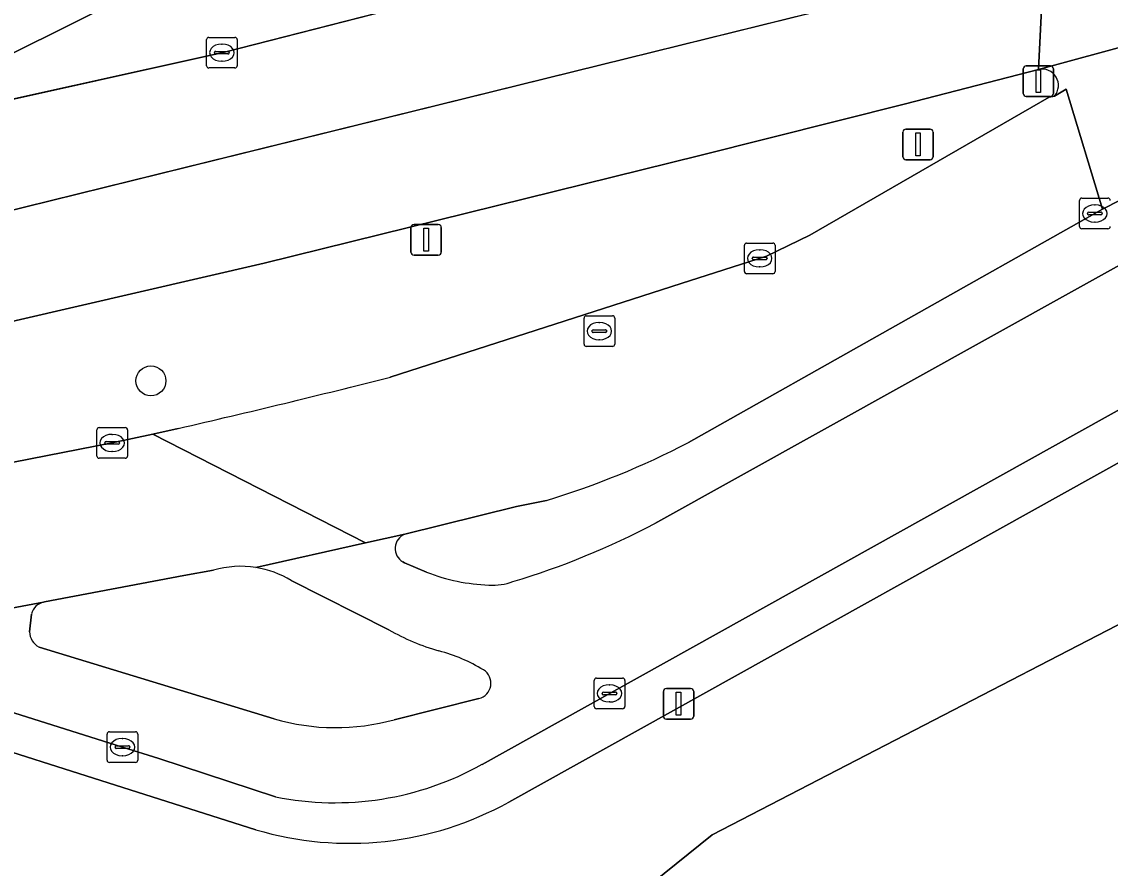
# Model space of a CAD drawing. Extents: x 161477 to 163040, y 383680 to 384871.
# Drawn here: x 162576.06 to 162611.58, y 384088.18 to 384115.81 of the extents above; entities that cross this region are included whole.
import ezdxf

# ---------------------------------------------------------------- set-up
doc = ezdxf.new("R2010")
doc.units = 0
for name, color, linetype in [('IMGEO_Berm_groen', 7, 'Continuous'), ('IMGEO_Boom', 7, 'Continuous'), ('IMGEO_Fietspad_gesloten', 7, 'Continuous'), ('IMGEO_Groenvoorziening', 7, 'Continuous'), ('IMGEO_Kolk', 7, 'Continuous'), ('IMGEO_Lichtmast', 7, 'Continuous'), ('IMGEO_Loofbos', 7, 'Continuous'), ('IMGEO_Rijbaan_lokaal_gesloten', 7, 'Continuous'), ('IMGEO_Rioolput', 7, 'Continuous'), ('IMGEO_Verkeersbordpaal', 7, 'Continuous'), ('IMGEO_Verkeerseiland_groen', 7, 'Continuous'), ('IMGEO_Voetpad_open', 7, 'Continuous')]:
    doc.layers.add(name, color=color, linetype=linetype)

msp = doc.modelspace()

# ---------------------------------------------------------------- linework, layer by layer
at = {"layer": 'IMGEO_Berm_groen'}
for points in [[(162542.23, 384106.474), (162552.451, 384108.269), (162562.353, 384110.296), (162570.302, 384112.064), (162605.832, 384129.762)], [(162609.236, 384114.248), (162604.892, 384113.129), (162598.182, 384111.443), (162583.97, 384107.926), (162563.733, 384103.254), (162553.921, 384101.256), (162534.962, 384097.975), (162500, 384093.468)], [(162588.088, 384104.214), (162597.577, 384107.264), (162600.356, 384108.157), (162601.778, 384108.844), (162609.588, 384113.346), (162609.757, 384113.382)], [(162613.071, 384110.585), (162611.324, 384109.693), (162597.816, 384102.079)], [(162596.72, 384099.431), (162615.95, 384110.126)], [(162619.027, 384099.845), (162617.695, 384104.581), (162616.415, 384103.962), (162591.95, 384090.343)], [(162537.55, 384095.035), (162539.725, 384095.3), (162559.021, 384098.307), (162563.982, 384099.162), (162566.939, 384099.707), (162567.18, 384099.754), (162579.014, 384102.063), (162580.335, 384102.354), (162581.164, 384102.536)], [(162593.183, 384100.189), (162592.209, 384099.99), (162588.561, 384099.088)], [(162583.697, 384089.441), (162569.477, 384093.962), (162568.385, 384094.106), (162539.344, 384089.759), (162518.216, 384086.924), (162498.574, 384084.511), (162499.185, 384079.478), (162568.298, 384089.128), (162583.588, 384084.269), (162589.304, 384083.697), (162593.448, 384085.126), (162598.593, 384089.271), (162619.027, 384099.845)], [(162588.493, 384098.182), (162588.551, 384098.152), (162589.273, 384097.847)]]:
    msp.add_lwpolyline(points, dxfattribs=at)
for centre, radius, start, end in [((162609.353, 384113.729), 0.532, 319.3956, 102.6681), ((162516.317, 384385.243), 290.049, 282.91904, 284.32642), ((162585.287, 384126.168), 27.153, 286.906, 297.4793), ((162584.467, 384122.8), 26.386, 286.7878, 297.6698), ((162588.752, 384098.618), 0.507, 112.1561, 239.2593), ((162591.522, 384103.574), 6.153, 248.5593, 267.9874), ((162591.439, 384099.264), 1.844, 265.8501, 290.5947), ((162586.749, 384099.722), 10.725, 253.4662, 299.0084)]:
    msp.add_arc(centre, radius, start, end, dxfattribs=at)
at = {"layer": 'IMGEO_Boom'}
msp.add_circle((162580.278, 384104.088), 0.489, dxfattribs=at)
at = {"layer": 'IMGEO_Fietspad_gesloten'}
for points in [[(162615.95, 384110.126), (162596.72, 384099.431)], [(162591.084, 384091.575), (162615.703, 384105.29)], [(162588.561, 384099.088), (162587.282, 384098.801), (162583.704, 384097.999)], [(162589.273, 384097.847), (162588.551, 384098.152), (162588.493, 384098.182)], [(162584.854, 384097.573), (162588.037, 384095.965)], [(162576.774, 384096.869), (162568.973, 384095.408), (162579.349, 384092.137), (162580.538, 384091.767), (162584.338, 384090.515)], [(162576.317, 384095.901), (162576.386, 384096.481)], [(162584.294, 384093.06), (162576.626, 384095.402)], [(162590.975, 384093.727), (162588.218, 384093.03)]]:
    msp.add_lwpolyline(points, dxfattribs=at)
for centre, radius, start, end in [((162584.467, 384122.8), 26.386, 286.7878, 297.6698), ((162588.752, 384098.618), 0.507, 112.1561, 239.2593), ((162583.215, 384094.912), 3.125, 58.3585, 80.9888), ((162591.522, 384103.574), 6.153, 248.5593, 267.9874), ((162591.439, 384099.264), 1.844, 265.8501, 290.5947), ((162576.884, 384096.371), 0.51, 102.4825, 167.5175), ((162576.898, 384095.916), 0.581, 181.437, 242.0978), ((162591.825, 384102.687), 7.716, 240.5967, 253.8112), ((162588.233, 384089.89), 5.577, 58.7068, 75.0291), ((162590.861, 384094.223), 0.509, 282.9157, 58.1196), ((162586.309, 384099.946), 7.174, 253.6905, 285.4335), ((162586.279, 384100.161), 9.839, 258.6248, 299.235)]:
    msp.add_arc(centre, radius, start, end, dxfattribs=at)
at = {"layer": 'IMGEO_Groenvoorziening'}
msp.add_lwpolyline([(162605.832, 384129.762), (162570.302, 384112.064), (162582.678, 384114.817), (162602.378, 384119.861), (162609.604, 384121.678)], dxfattribs=at)
at = {"layer": 'IMGEO_Kolk'}
for p, q in [((162582.092, 384114.373), (162582.092, 384115.225)), ((162582.167, 384115.299), (162583.019, 384115.299)), ((162582.58, 384115.079), (162582.605, 384115.079)), ((162583.093, 384115.225), (162583.093, 384114.373)), ((162582.351, 384114.793), (162582.351, 384114.805)), ((162582.789, 384114.756), (162582.391, 384114.756)), ((162582.394, 384114.842), (162582.792, 384114.842)), ((162582.835, 384114.805), (162582.835, 384114.793)), ((162582.603, 384114.519), (162582.578, 384114.519)), ((162583.019, 384114.299), (162582.167, 384114.299)), ((162610.574, 384109.126), (162610.574, 384109.978)), ((162610.649, 384110.052), (162611.501, 384110.052)), ((162611.062, 384109.832), (162611.087, 384109.832)), ((162610.833, 384109.546), (162610.833, 384109.558)), ((162611.271, 384109.509), (162610.873, 384109.509)), ((162610.876, 384109.595), (162611.274, 384109.595)), ((162611.317, 384109.558), (162611.317, 384109.546)), ((162611.501, 384109.052), (162610.649, 384109.052)), ((162611.085, 384109.272), (162611.06, 384109.272)), ((162599.638, 384107.661), (162599.638, 384108.513)), ((162599.713, 384108.587), (162600.565, 384108.587)), ((162600.126, 384108.367), (162600.151, 384108.367)), ((162600.639, 384108.513), (162600.639, 384107.661)), ((162599.897, 384108.081), (162599.897, 384108.093)), ((162600.335, 384108.044), (162599.937, 384108.044)), ((162599.94, 384108.13), (162600.338, 384108.13)), ((162600.381, 384108.093), (162600.381, 384108.081)), ((162600.149, 384107.807), (162600.124, 384107.807)), ((162600.565, 384107.587), (162599.713, 384107.587)), ((162578.513, 384101.637), (162578.513, 384102.489)), ((162578.588, 384102.563), (162579.44, 384102.563)), ((162579.001, 384102.343), (162579.026, 384102.343)), ((162579.514, 384102.489), (162579.514, 384101.637)), ((162578.772, 384102.057), (162578.772, 384102.069)), ((162579.21, 384102.02), (162578.812, 384102.02)), ((162578.815, 384102.106), (162579.213, 384102.106)), ((162579.256, 384102.069), (162579.256, 384102.057)), ((162579.44, 384101.563), (162578.588, 384101.563)), ((162579.024, 384101.783), (162578.999, 384101.783)), ((162594.739, 384093.464), (162594.739, 384094.316)), ((162594.814, 384094.39), (162595.666, 384094.39)), ((162595.227, 384094.17), (162595.252, 384094.17)), ((162595.74, 384094.316), (162595.74, 384093.464)), ((162594.998, 384093.884), (162594.998, 384093.896)), ((162595.436, 384093.847), (162595.038, 384093.847)), ((162595.041, 384093.933), (162595.439, 384093.933)), ((162595.482, 384093.896), (162595.482, 384093.884)), ((162595.666, 384093.39), (162594.814, 384093.39)), ((162595.25, 384093.61), (162595.225, 384093.61)), ((162578.848, 384091.711), (162578.848, 384092.563)), ((162578.923, 384092.637), (162579.775, 384092.637)), ((162579.336, 384092.417), (162579.361, 384092.417)), ((162579.849, 384092.563), (162579.849, 384091.711)), ((162579.107, 384092.131), (162579.107, 384092.143)), ((162579.545, 384092.094), (162579.147, 384092.094)), ((162579.15, 384092.18), (162579.548, 384092.18)), ((162579.591, 384092.143), (162579.591, 384092.131)), ((162579.775, 384091.637), (162578.923, 384091.637)), ((162579.359, 384091.857), (162579.334, 384091.857))]:
    msp.add_line(p, q, dxfattribs=at)
for points in [[(162582.092, 384114.373), (162582.092, 384115.225)], [(162582.167, 384115.299), (162583.019, 384115.299)], [(162583.093, 384115.225), (162583.093, 384114.373)], [(162583.019, 384114.299), (162582.167, 384114.299)], [(162610.574, 384109.126), (162610.574, 384109.978)], [(162610.649, 384110.052), (162611.501, 384110.052)], [(162611.501, 384109.052), (162610.649, 384109.052)], [(162599.638, 384107.661), (162599.638, 384108.513)], [(162599.713, 384108.587), (162600.565, 384108.587)], [(162600.639, 384108.513), (162600.639, 384107.661)], [(162600.565, 384107.587), (162599.713, 384107.587)], [(162578.513, 384101.637), (162578.513, 384102.489)], [(162578.588, 384102.563), (162579.44, 384102.563)], [(162579.514, 384102.489), (162579.514, 384101.637)], [(162579.44, 384101.563), (162578.588, 384101.563)], [(162594.739, 384093.464), (162594.739, 384094.316)], [(162594.814, 384094.39), (162595.666, 384094.39)], [(162595.74, 384094.316), (162595.74, 384093.464)], [(162595.666, 384093.39), (162594.814, 384093.39)], [(162578.848, 384091.711), (162578.848, 384092.563)], [(162578.923, 384092.637), (162579.775, 384092.637)], [(162579.849, 384092.563), (162579.849, 384091.711)], [(162579.775, 384091.637), (162578.923, 384091.637)]]:
    msp.add_lwpolyline(points, dxfattribs=at)
for centre, radius, start, end in [((162582.169, 384115.223), 0.0765, 91.552, 178.448), ((162582.169, 384115.223), 0.0765, 91.552, 178.448), ((162583.017, 384115.223), 0.0765, 1.552, 88.448), ((162583.017, 384115.223), 0.0765, 1.552, 88.448), ((162582.391, 384114.802), 0.0403, 85.8775, 175.7526), ((162582.388, 384114.792), 0.0366, 178.938, 274.7102), ((162582.792, 384114.799), 0.043, 264.8664, 352.4533), ((162582.796, 384114.804), 0.0386, 1.7309, 96.639), ((162582.169, 384114.375), 0.0765, 181.552, 268.448), ((162582.169, 384114.375), 0.0765, 181.552, 268.448), ((162583.017, 384114.375), 0.0765, 271.552, 358.448), ((162583.017, 384114.375), 0.0765, 271.552, 358.448), ((162610.651, 384109.976), 0.0765, 91.552, 178.448), ((162610.651, 384109.976), 0.0765, 91.552, 178.448), ((162611.499, 384109.976), 0.0765, 1.552, 88.448), ((162611.499, 384109.976), 0.0765, 1.552, 88.448), ((162610.873, 384109.555), 0.0403, 85.8775, 175.7526), ((162610.87, 384109.545), 0.0366, 178.938, 274.7102), ((162611.274, 384109.552), 0.043, 264.8664, 352.4533), ((162611.278, 384109.557), 0.0386, 1.7309, 96.639), ((162610.651, 384109.128), 0.0765, 181.552, 268.448), ((162610.651, 384109.128), 0.0765, 181.552, 268.448), ((162611.499, 384109.128), 0.0765, 271.552, 358.448), ((162611.499, 384109.128), 0.0765, 271.552, 358.448), ((162599.715, 384108.511), 0.0765, 91.552, 178.448), ((162599.715, 384108.511), 0.0765, 91.552, 178.448), ((162600.563, 384108.511), 0.0765, 1.552, 88.448), ((162600.563, 384108.511), 0.0765, 1.552, 88.448), ((162599.937, 384108.09), 0.0403, 85.8775, 175.7526), ((162599.934, 384108.08), 0.0366, 178.938, 274.7102), ((162600.338, 384108.087), 0.043, 264.8664, 352.4533), ((162600.342, 384108.092), 0.0386, 1.7309, 96.639), ((162599.715, 384107.663), 0.0765, 181.552, 268.448), ((162599.715, 384107.663), 0.0765, 181.552, 268.448), ((162600.563, 384107.663), 0.0765, 271.552, 358.448), ((162600.563, 384107.663), 0.0765, 271.552, 358.448), ((162578.59, 384102.487), 0.0765, 91.552, 178.448), ((162578.59, 384102.487), 0.0765, 91.552, 178.448), ((162579.438, 384102.487), 0.0765, 1.552, 88.448), ((162579.438, 384102.487), 0.0765, 1.552, 88.448), ((162578.812, 384102.066), 0.0403, 85.8775, 175.7526), ((162578.809, 384102.056), 0.0366, 178.938, 274.7102), ((162579.213, 384102.063), 0.043, 264.8664, 352.4533), ((162579.217, 384102.068), 0.0386, 1.7309, 96.639), ((162578.59, 384101.639), 0.0765, 181.552, 268.448), ((162578.59, 384101.639), 0.0765, 181.552, 268.448), ((162579.438, 384101.639), 0.0765, 271.552, 358.448), ((162579.438, 384101.639), 0.0765, 271.552, 358.448), ((162594.816, 384094.314), 0.0765, 91.552, 178.448), ((162594.816, 384094.314), 0.0765, 91.552, 178.448), ((162595.664, 384094.314), 0.0765, 1.552, 88.448), ((162595.664, 384094.314), 0.0765, 1.552, 88.448), ((162595.038, 384093.893), 0.0403, 85.8775, 175.7526), ((162595.035, 384093.883), 0.0366, 178.938, 274.7102), ((162595.439, 384093.89), 0.043, 264.8664, 352.4533), ((162595.443, 384093.895), 0.0386, 1.7309, 96.639), ((162594.816, 384093.466), 0.0765, 181.552, 268.448), ((162594.816, 384093.466), 0.0765, 181.552, 268.448), ((162595.664, 384093.466), 0.0765, 271.552, 358.448), ((162595.664, 384093.466), 0.0765, 271.552, 358.448), ((162578.925, 384092.561), 0.0765, 91.552, 178.448), ((162578.925, 384092.561), 0.0765, 91.552, 178.448), ((162579.773, 384092.561), 0.0765, 1.552, 88.448), ((162579.773, 384092.561), 0.0765, 1.552, 88.448), ((162579.147, 384092.14), 0.0403, 85.8775, 175.7526), ((162579.144, 384092.13), 0.0366, 178.938, 274.7102), ((162579.548, 384092.137), 0.043, 264.8664, 352.4533), ((162579.552, 384092.142), 0.0386, 1.7309, 96.639), ((162578.925, 384091.713), 0.0765, 181.552, 268.448), ((162578.925, 384091.713), 0.0765, 181.552, 268.448), ((162579.773, 384091.713), 0.0765, 271.552, 358.448), ((162579.773, 384091.713), 0.0765, 271.552, 358.448)]:
    msp.add_arc(centre, radius, start, end, dxfattribs=at)
for centre, major_axis, ratio, start_param, end_param in [((162582.579, 384114.799), (-0.387, 0.002), 0.722429, 4.712389, 7.853982), ((162582.604, 384114.799), (-0.39, 0.002), 0.717154, 1.570796, 4.712389), ((162611.061, 384109.552), (-0.387, 0.002), 0.722429, 4.712389, 7.853982), ((162611.086, 384109.552), (-0.39, 0.002), 0.717154, 1.570796, 4.712389), ((162600.125, 384108.087), (-0.387, 0.002), 0.722429, 4.712389, 7.853982), ((162600.15, 384108.087), (-0.39, 0.002), 0.717154, 1.570796, 4.712389), ((162579, 384102.063), (-0.387, 0.002), 0.722429, 4.712389, 7.853982), ((162579.025, 384102.063), (-0.39, 0.002), 0.717154, 1.570796, 4.712389), ((162595.226, 384093.89), (-0.387, 0.002), 0.722429, 4.712389, 7.853982), ((162595.251, 384093.89), (-0.39, 0.002), 0.717154, 1.570796, 4.712389), ((162579.335, 384092.137), (-0.387, 0.002), 0.722429, 4.712389, 7.853982), ((162579.36, 384092.137), (-0.39, 0.002), 0.717154, 1.570796, 4.712389)]:
    msp.add_ellipse(centre, major_axis=major_axis, ratio=ratio, start_param=start_param, end_param=end_param, dxfattribs=at)
at = {"layer": 'IMGEO_Lichtmast'}
for p, q in [((162588.762, 384108.293), (162588.762, 384109.093)), ((162588.762, 384109.093), (162588.762, 384108.293)), ((162588.862, 384109.193), (162589.652, 384109.193)), ((162589.652, 384109.193), (162588.862, 384109.193)), ((162589.752, 384109.093), (162589.752, 384108.293)), ((162589.752, 384108.293), (162589.752, 384109.093)), ((162589.652, 384108.193), (162588.862, 384108.193)), ((162588.862, 384108.193), (162589.652, 384108.193)), ((162596.995, 384093.151), (162596.995, 384093.951)), ((162596.995, 384093.951), (162596.995, 384093.151)), ((162597.095, 384094.051), (162597.885, 384094.051)), ((162597.885, 384094.051), (162597.095, 384094.051)), ((162597.985, 384093.951), (162597.985, 384093.151)), ((162597.985, 384093.151), (162597.985, 384093.951)), ((162597.885, 384093.051), (162597.095, 384093.051)), ((162597.095, 384093.051), (162597.885, 384093.051))]:
    msp.add_line(p, q, dxfattribs=at)
for points in [[(162589.182, 384109.068), (162589.332, 384109.068), (162589.332, 384108.318), (162589.182, 384108.318), (162589.182, 384109.068)], [(162597.415, 384093.926), (162597.565, 384093.926), (162597.565, 384093.176), (162597.415, 384093.176), (162597.415, 384093.926)]]:
    msp.add_lwpolyline(points, dxfattribs=at)
for centre, start, end in [((162588.862, 384109.093), 90, 180), ((162588.862, 384109.093), 90, 180), ((162589.652, 384109.093), 0, 90), ((162589.652, 384109.093), 360, 90), ((162588.862, 384108.293), 180, 270), ((162588.862, 384108.293), 180, 270), ((162589.652, 384108.293), 270, 0), ((162589.652, 384108.293), 270, 0), ((162597.095, 384093.951), 90, 180), ((162597.095, 384093.951), 90, 180), ((162597.885, 384093.951), 0, 90), ((162597.885, 384093.951), 360, 90), ((162597.095, 384093.151), 180, 270), ((162597.095, 384093.151), 180, 270), ((162597.885, 384093.151), 270, 0), ((162597.885, 384093.151), 270, 0)]:
    msp.add_arc(centre, 0.1, start, end, dxfattribs=at)
at = {"layer": 'IMGEO_Loofbos'}
msp.add_lwpolyline([(162617.695, 384104.581), (162619.027, 384099.845), (162598.593, 384089.271), (162593.448, 384085.126), (162589.304, 384083.697), (162583.588, 384084.269), (162568.298, 384089.128), (162499.185, 384079.478), (162501.443, 384060.879), (162510.24, 384061.84), (162510.76, 384056.94), (162504.701, 384056.301), (162504.279, 384059.866), (162501.6, 384059.584), (162502.611, 384051.259), (162633.881, 384061.746)], dxfattribs=at)
at = {"layer": 'IMGEO_Rijbaan_lokaal_gesloten'}
for points in [[(162837.879, 384180.597), (162833.796, 384184.545), (162811.896, 384183.719), (162790.535, 384176.153), (162766.949, 384166.808), (162738.69, 384156.795), (162712.879, 384147.672), (162675.719, 384136.324), (162642.12, 384126.533), (162609.421, 384117.982), (162609.236, 384114.248), (162669.934, 384130.761), (162722.002, 384147.227), (162768.062, 384163.915), (162811.674, 384179.936)], [(162523.472, 384100.182), (162541.672, 384102.783), (162554.672, 384105.134), (162566.872, 384107.635), (162574.422, 384109.336), (162609.421, 384117.982), (162609.604, 384121.678), (162602.378, 384119.861), (162582.678, 384114.817), (162570.302, 384112.064), (162562.353, 384110.296), (162552.451, 384108.269), (162542.23, 384106.474), (162518.729, 384102.971), (162500, 384100.675), (162391.371, 384087.519), (162295.197, 384075.687), (162278.569, 384073.661), (162247.846, 384069.907), (162248.391, 384066.39), (162263.747, 384068.271), (162307.132, 384073.594), (162328.972, 384076.274), (162436.622, 384089.378)]]:
    msp.add_lwpolyline(points, close=True, dxfattribs=at)
for points in [[(162841.697, 384176.906), (162837.879, 384180.597), (162811.674, 384179.936), (162768.062, 384163.915), (162722.002, 384147.227), (162669.934, 384130.761), (162609.236, 384114.248)], [(162500, 384093.468), (162534.962, 384097.975), (162553.921, 384101.256), (162563.733, 384103.254), (162583.97, 384107.926), (162598.182, 384111.443), (162604.892, 384113.129), (162609.236, 384114.248), (162609.421, 384117.982), (162574.422, 384109.336), (162566.872, 384107.635), (162554.672, 384105.134), (162541.672, 384102.783), (162523.472, 384100.182), (162436.622, 384089.378)], [(162611.324, 384109.693), (162610.136, 384113.605), (162609.757, 384113.382), (162609.588, 384113.346), (162601.778, 384108.844), (162600.356, 384108.157), (162597.577, 384107.264), (162588.088, 384104.214)], [(162609.757, 384113.382), (162610.136, 384113.605), (162611.324, 384109.693), (162613.071, 384110.585)], [(162597.816, 384102.079), (162611.324, 384109.693)], [(162580.335, 384102.354), (162579.014, 384102.063), (162567.18, 384099.754), (162568.085, 384095.282), (162568.973, 384095.408), (162576.774, 384096.869), (162576.809, 384096.876), (162581.35, 384097.742), (162582.32, 384097.907)], [(162581.164, 384102.536), (162580.335, 384102.354), (162587.282, 384098.801), (162588.561, 384099.088), (162592.209, 384099.99), (162593.183, 384100.189)], [(162583.704, 384097.999), (162587.282, 384098.801), (162580.335, 384102.354)]]:
    msp.add_lwpolyline(points, dxfattribs=at)
for centre, radius, start, end in [((162609.353, 384113.729), 0.532, 319.3956, 102.6681), ((162516.317, 384385.243), 290.049, 282.91904, 284.32642), ((162585.287, 384126.168), 27.153, 286.906, 297.4793), ((162583.213, 384094.922), 3.116, 80.943, 106.6632)]:
    msp.add_arc(centre, radius, start, end, dxfattribs=at)
at = {"layer": 'IMGEO_Rioolput'}
for p, q in [((162594.482, 384106.213), (162595.334, 384106.213)), ((162594.407, 384105.287), (162594.407, 384106.139)), ((162594.895, 384105.993), (162594.92, 384105.993)), ((162595.408, 384106.139), (162595.408, 384105.287)), ((162594.666, 384105.707), (162594.666, 384105.719)), ((162595.104, 384105.67), (162594.706, 384105.67)), ((162594.709, 384105.756), (162595.107, 384105.756)), ((162595.15, 384105.719), (162595.15, 384105.707)), ((162595.334, 384105.213), (162594.482, 384105.213)), ((162594.918, 384105.433), (162594.893, 384105.433))]:
    msp.add_line(p, q, dxfattribs=at)
for points in [[(162594.482, 384106.213), (162595.334, 384106.213)], [(162594.407, 384105.287), (162594.407, 384106.139)], [(162595.408, 384106.139), (162595.408, 384105.287)], [(162595.334, 384105.213), (162594.482, 384105.213)]]:
    msp.add_lwpolyline(points, dxfattribs=at)
for centre, radius, start, end in [((162594.484, 384106.137), 0.0765, 91.552, 178.448), ((162594.484, 384106.137), 0.0765, 91.552, 178.448), ((162595.332, 384106.137), 0.0765, 1.552, 88.448), ((162595.332, 384106.137), 0.0765, 1.552, 88.448), ((162594.706, 384105.716), 0.0403, 85.8775, 175.7526), ((162594.703, 384105.706), 0.0366, 178.938, 274.7102), ((162595.107, 384105.713), 0.043, 264.8664, 352.4533), ((162595.111, 384105.718), 0.0386, 1.7309, 96.639), ((162594.484, 384105.289), 0.0765, 181.552, 268.448), ((162594.484, 384105.289), 0.0765, 181.552, 268.448), ((162595.332, 384105.289), 0.0765, 271.552, 358.448), ((162595.332, 384105.289), 0.0765, 271.552, 358.448)]:
    msp.add_arc(centre, radius, start, end, dxfattribs=at)
for centre, major_axis, ratio, start_param, end_param in [((162594.894, 384105.713), (-0.387, 0.002), 0.722429, 4.712389, 7.853982), ((162594.919, 384105.713), (-0.39, 0.002), 0.717154, 1.570796, 4.712389)]:
    msp.add_ellipse(centre, major_axis=major_axis, ratio=ratio, start_param=start_param, end_param=end_param, dxfattribs=at)
at = {"layer": 'IMGEO_Verkeersbordpaal'}
for p, q in [((162608.834, 384114.369), (162609.624, 384114.369)), ((162609.624, 384114.369), (162608.834, 384114.369)), ((162608.734, 384113.469), (162608.734, 384114.269)), ((162608.734, 384114.269), (162608.734, 384113.469)), ((162609.724, 384114.269), (162609.724, 384113.469)), ((162609.724, 384113.469), (162609.724, 384114.269)), ((162609.624, 384113.369), (162608.834, 384113.369)), ((162608.834, 384113.369), (162609.624, 384113.369)), ((162604.909, 384112.305), (162605.699, 384112.305)), ((162605.699, 384112.305), (162604.909, 384112.305)), ((162604.809, 384111.405), (162604.809, 384112.205)), ((162604.809, 384112.205), (162604.809, 384111.405)), ((162605.799, 384112.205), (162605.799, 384111.405)), ((162605.799, 384111.405), (162605.799, 384112.205)), ((162605.699, 384111.305), (162604.909, 384111.305)), ((162604.909, 384111.305), (162605.699, 384111.305))]:
    msp.add_line(p, q, dxfattribs=at)
for points in [[(162609.154, 384114.244), (162609.304, 384114.244), (162609.304, 384113.494), (162609.154, 384113.494), (162609.154, 384114.244)], [(162605.229, 384112.18), (162605.379, 384112.18), (162605.379, 384111.43), (162605.229, 384111.43), (162605.229, 384112.18)]]:
    msp.add_lwpolyline(points, dxfattribs=at)
for centre, start, end in [((162608.834, 384114.269), 90, 180), ((162608.834, 384114.269), 90, 180), ((162609.624, 384114.269), 0, 90), ((162609.624, 384114.269), 360, 90), ((162608.834, 384113.469), 180, 270), ((162608.834, 384113.469), 180, 270), ((162609.624, 384113.469), 270, 0), ((162609.624, 384113.469), 270, 0), ((162604.909, 384112.205), 90, 180), ((162604.909, 384112.205), 90, 180), ((162605.699, 384112.205), 0, 90), ((162605.699, 384112.205), 360, 90), ((162604.909, 384111.405), 180, 270), ((162604.909, 384111.405), 180, 270), ((162605.699, 384111.405), 270, 0), ((162605.699, 384111.405), 270, 0)]:
    msp.add_arc(centre, 0.1, start, end, dxfattribs=at)
at = {"layer": 'IMGEO_Verkeerseiland_groen'}
for points in [[(162582.32, 384097.907), (162581.35, 384097.742), (162576.809, 384096.876), (162576.774, 384096.869)], [(162588.037, 384095.965), (162584.854, 384097.573)], [(162576.386, 384096.481), (162576.317, 384095.901)], [(162576.626, 384095.402), (162584.294, 384093.06)], [(162588.218, 384093.03), (162590.975, 384093.727)]]:
    msp.add_lwpolyline(points, dxfattribs=at)
for centre, radius, start, end in [((162583.213, 384094.922), 3.116, 80.943, 106.6632), ((162583.215, 384094.912), 3.125, 58.3585, 80.9888), ((162576.884, 384096.371), 0.51, 102.4825, 167.5175), ((162576.898, 384095.916), 0.581, 181.437, 242.0978), ((162591.825, 384102.687), 7.716, 240.5967, 253.8112), ((162588.233, 384089.89), 5.577, 58.7068, 75.0291), ((162590.861, 384094.223), 0.509, 282.9157, 58.1196), ((162586.309, 384099.946), 7.174, 253.6905, 285.4335)]:
    msp.add_arc(centre, radius, start, end, dxfattribs=at)
at = {"layer": 'IMGEO_Voetpad_open'}
for points in [[(162615.703, 384105.29), (162591.084, 384091.575)], [(162591.95, 384090.343), (162616.415, 384103.962), (162617.695, 384104.581)], [(162584.338, 384090.515), (162580.538, 384091.767), (162579.349, 384092.137), (162568.973, 384095.408), (162568.085, 384095.282), (162565.081, 384094.836), (162537.889, 384090.779), (162515.641, 384087.792), (162480.503, 384083.512), (162480.672, 384082.312), (162498.057, 384084.448), (162498.574, 384084.511), (162518.216, 384086.924), (162539.344, 384089.759), (162568.385, 384094.106), (162569.477, 384093.962), (162583.697, 384089.441)]]:
    msp.add_lwpolyline(points, dxfattribs=at)
for centre, radius, start, end in [((162586.279, 384100.161), 9.839, 258.6248, 299.235), ((162586.749, 384099.722), 10.725, 253.4662, 299.0084)]:
    msp.add_arc(centre, radius, start, end, dxfattribs=at)

doc.saveas('drawing.dxf')
